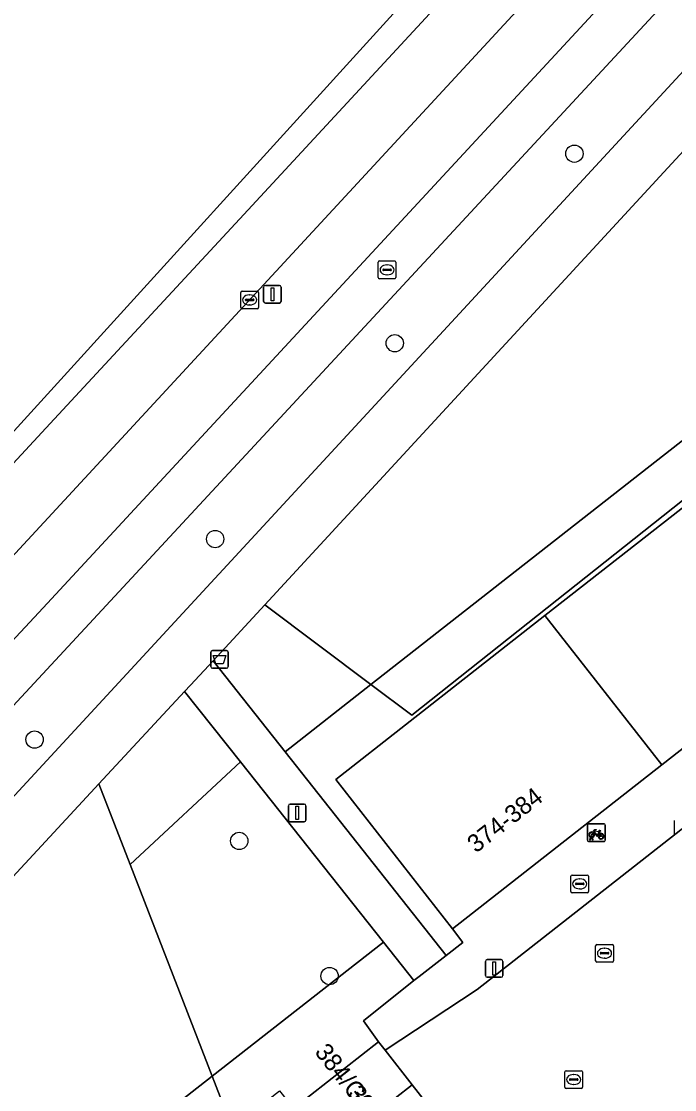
# Model space of a CAD drawing. Extents: x 159217 to 160349, y 381246 to 382172.
# Drawn here: x 159660.9 to 159697.7, y 381649.3 to 381709.6 of the extents above; entities that cross this region are included whole.
import ezdxf

# ---------------------------------------------------------------- set-up
doc = ezdxf.new("R2010")
doc.units = 0
for name, color, linetype in [('IMGEO_Afvalbak', 7, 'Continuous'), ('IMGEO_Berm_groen', 7, 'Continuous'), ('IMGEO_Boom', 7, 'Continuous'), ('IMGEO_Brandkraan', 7, 'Continuous'), ('IMGEO_Fietsenrek', 7, 'Continuous'), ('IMGEO_Fietspad_gesloten', 7, 'Continuous'), ('IMGEO_Groenvoorziening', 7, 'Continuous'), ('IMGEO_Haag', 7, 'Continuous'), ('IMGEO_Kolk', 7, 'Continuous'), ('IMGEO_Lichtmast', 7, 'Continuous'), ('IMGEO_Pand', 7, 'Continuous'), ('IMGEO_Pand_nummerreeks', 7, 'Continuous'), ('IMGEO_Rijbaan_lokaal_open', 7, 'Continuous'), ('IMGEO_Rijbaan_regionaal_gesloten', 7, 'Continuous'), ('IMGEO_Rioolput', 7, 'Continuous'), ('IMGEO_Voetpad_open', 7, 'Continuous')]:
    doc.layers.add(name, color=color, linetype=linetype)

msp = doc.modelspace()

# ---------------------------------------------------------------- linework, layer by layer
at = {"layer": 'IMGEO_Afvalbak'}
for p, q in [((159671.539, 381673.216), (159671.539, 381674.016)), ((159671.539, 381674.016), (159671.539, 381673.216)), ((159671.639, 381674.116), (159672.429, 381674.116)), ((159672.429, 381674.116), (159671.639, 381674.116)), ((159672.529, 381674.016), (159672.529, 381673.216)), ((159672.529, 381673.216), (159672.529, 381674.016)), ((159672.429, 381673.116), (159671.639, 381673.116)), ((159671.639, 381673.116), (159672.429, 381673.116))]:
    msp.add_line(p, q, dxfattribs=at)
msp.add_lwpolyline([(159671.682, 381673.83), (159672.386, 381673.83), (159672.237, 381673.36), (159671.831, 381673.36), (159671.682, 381673.83)], dxfattribs=at)
for centre, start, end in [((159671.639, 381674.016), 90, 180), ((159671.639, 381674.016), 90, 180), ((159672.429, 381674.016), 0, 90), ((159672.429, 381674.016), 360, 90), ((159671.639, 381673.216), 180, 270), ((159671.639, 381673.216), 180, 270), ((159672.429, 381673.216), 270, 0), ((159672.429, 381673.216), 270, 0)]:
    msp.add_arc(centre, 0.1, start, end, dxfattribs=at)
at = {"layer": 'IMGEO_Berm_groen'}
msp.add_lwpolyline([(159853.494, 381886.181), (159852.47, 381885.258), (159842.203, 381875.059), (159835.047, 381867.74), (159825.175, 381857.422), (159808.382, 381839.524), (159762.299, 381789.78), (159757.702, 381784.817), (159640.048, 381657.48), (159637.399, 381654.559), (159636.301, 381652.991), (159629.478, 381641.885), (159628.555, 381640.744), (159629.543, 381639.855), (159629.68, 381639.699), (159634.406, 381645.8), (159639.364, 381651.824), (159643.967, 381657.085), (159662.078, 381676.527), (159710.236, 381728.578), (159764.638, 381787.591)], dxfattribs=at)
at = {"layer": 'IMGEO_Boom'}
for centre in [(159692.062, 381702.166), (159681.927, 381691.467), (159671.79, 381680.409), (159661.597, 381669.09), (159673.146, 381663.366), (159678.244, 381655.736)]:
    msp.add_circle(centre, 0.489, dxfattribs=at)
at = {"layer": 'IMGEO_Brandkraan'}
for p, q in [((159691.863, 381660.516), (159691.863, 381661.368)), ((159691.938, 381661.442), (159692.79, 381661.442)), ((159692.864, 381661.368), (159692.864, 381660.516)), ((159692.122, 381660.936), (159692.122, 381660.948)), ((159692.56, 381660.899), (159692.162, 381660.899)), ((159692.165, 381660.985), (159692.563, 381660.985)), ((159692.374, 381660.662), (159692.349, 381660.662)), ((159692.351, 381661.222), (159692.376, 381661.222)), ((159692.606, 381660.948), (159692.606, 381660.936)), ((159692.79, 381660.442), (159691.938, 381660.442))]:
    msp.add_line(p, q, dxfattribs=at)
for points in [[(159691.863, 381660.516), (159691.863, 381661.368)], [(159691.938, 381661.442), (159692.79, 381661.442)], [(159692.864, 381661.368), (159692.864, 381660.516)], [(159692.79, 381660.442), (159691.938, 381660.442)]]:
    msp.add_lwpolyline(points, dxfattribs=at)
for centre, radius, start, end in [((159691.94, 381661.366), 0.0765, 91.55205, 178.44795), ((159691.94, 381661.366), 0.0765, 91.55205, 178.44795), ((159692.788, 381661.366), 0.0765, 1.55205, 88.44795), ((159692.788, 381661.366), 0.0765, 1.55205, 88.44795), ((159692.162, 381660.945), 0.0403, 85.87752, 175.75265), ((159692.159, 381660.935), 0.0366, 178.93798, 274.71019), ((159692.563, 381660.942), 0.043, 264.86636, 352.45326), ((159692.567, 381660.947), 0.0386, 1.73085, 96.63898), ((159691.94, 381660.518), 0.0765, 181.55205, 268.44795), ((159691.94, 381660.518), 0.0765, 181.55205, 268.44795), ((159692.788, 381660.518), 0.0765, 271.55205, 358.44795), ((159692.788, 381660.518), 0.0765, 271.55205, 358.44795)]:
    msp.add_arc(centre, radius, start, end, dxfattribs=at)
for centre, major_axis, ratio, start_param, end_param in [((159692.35, 381660.942), (-0.387, 0.002), 0.722429, 4.712389, 7.853982), ((159692.375, 381660.942), (-0.39, 0.002), 0.717154, 1.570796, 4.712389)]:
    msp.add_ellipse(centre, major_axis=major_axis, ratio=ratio, start_param=start_param, end_param=end_param, dxfattribs=at)
at = {"layer": 'IMGEO_Fietsenrek'}
for p, q in [((159692.873, 381664.329), (159693.714, 381664.329)), ((159693.714, 381664.329), (159692.873, 381664.329)), ((159692.798, 381663.404), (159692.798, 381664.245)), ((159692.798, 381664.245), (159692.798, 381663.404)), ((159693.485, 381663.878), (159693.521, 381663.783)), ((159693.798, 381664.254), (159693.798, 381663.413)), ((159693.798, 381663.413), (159693.798, 381664.254)), ((159693.723, 381663.329), (159692.882, 381663.329)), ((159692.882, 381663.329), (159693.723, 381663.329)), ((159692.925, 381663.413), (159692.964, 381663.573)), ((159692.959, 381663.413), (159692.925, 381663.413)), ((159692.994, 381663.561), (159692.959, 381663.413)), ((159693.036, 381663.585), (159693.035, 381663.589)), ((159693.077, 381663.413), (159693.043, 381663.555)), ((159693.067, 381663.596), (159693.068, 381663.589)), ((159693.075, 381663.559), (159693.11, 381663.413)), ((159693.11, 381663.413), (159693.077, 381663.413))]:
    msp.add_line(p, q, dxfattribs=at)
for points in [[(159693.132, 381663.803), (159693.08, 381663.713), (159693.04, 381663.688), (159693.041, 381663.735), (159693.096, 381663.829)], [(159693.111, 381663.855), (159693.206, 381664.019), (159693.292, 381664.005), (159693.294, 381663.996), (159693.238, 381663.985), (159693.211, 381663.94), (159693.467, 381663.899)], [(159693.407, 381663.611), (159693.357, 381663.611), (159693.166, 381663.862), (159693.147, 381663.83)], [(159693.454, 381663.874), (159693.197, 381663.915), (159693.18, 381663.886), (159693.347, 381663.666), (159693.454, 381663.874)], [(159693.502, 381663.776), (159693.472, 381663.853), (159693.363, 381663.635), (159693.406, 381663.635)], [(159693.436, 381663.635), (159693.556, 381663.634), (159693.512, 381663.748)], [(159693.532, 381663.755), (159693.587, 381663.61), (159693.437, 381663.61)], [(159693.467, 381663.899), (159693.492, 381663.948), (159693.486, 381663.952), (159693.463, 381663.956), (159693.451, 381663.963), (159693.45, 381663.966), (159693.452, 381663.971), (159693.547, 381663.956), (159693.549, 381663.946), (159693.539, 381663.933), (159693.527, 381663.927), (159693.513, 381663.933), (159693.485, 381663.878)]]:
    msp.add_lwpolyline(points, dxfattribs=at)
for centre, radius, start, end in [((159692.876, 381664.251), 0.0779, 92.4484, 184.28452), ((159692.876, 381664.251), 0.0779, 92.4484, 184.28452), ((159693.72, 381664.251), 0.0779, 2.4484, 94.28452), ((159693.72, 381664.251), 0.0779, 2.4484, 94.28452), ((159693.038, 381663.714), 0.159, 62.67661, 242.13685), ((159693.038, 381663.714), 0.129, 63.31916, 238.90302), ((159693.038, 381663.714), 0.129, 283.60429, 43.43025), ((159693.038, 381663.714), 0.159, 283.5766, 46.60424), ((159693.565, 381663.63), 0.159, 113.3408, 178.32165), ((159693.565, 381663.63), 0.159, 187.0065, 105.77075), ((159693.565, 381663.63), 0.129, 113.92302, 177.95563), ((159693.565, 381663.63), 0.129, 188.67146, 104.58832), ((159692.876, 381663.407), 0.0779, 182.4484, 274.28452), ((159692.876, 381663.407), 0.0779, 182.4484, 274.28452), ((159693.018, 381663.585), 0.0499, 12.8025, 158.69338), ((159693.038, 381663.714), 0.159, 253.99666, 271.78671), ((159693.018, 381663.585), 0.0174, 12.8025, 163.45023), ((159693.038, 381663.714), 0.129, 253.41502, 269.02044), ((159693.72, 381663.407), 0.0779, 272.4484, 4.28452), ((159693.72, 381663.407), 0.0779, 272.4484, 4.28452)]:
    msp.add_arc(centre, radius, start, end, dxfattribs=at)
at = {"layer": 'IMGEO_Fietspad_gesloten'}
for points in [[(159712.278, 381726.997), (159749.294, 381767.255), (159766.48, 381785.868), (159764.638, 381787.591), (159710.236, 381728.578), (159662.078, 381676.527), (159643.967, 381657.085), (159639.364, 381651.824), (159634.406, 381645.8), (159629.68, 381639.699), (159613.744, 381622.115), (159607.679, 381616.725)], [(159600.194, 381609.412), (159602.096, 381607.781), (159605.72, 381611.514), (159609.864, 381615.275), (159613.837, 381619.072), (159627.95, 381634.279), (159632.567, 381639.362), (159637.494, 381645.52), (159642.695, 381651.795), (159649.844, 381659.632), (159712.278, 381726.997)]]:
    msp.add_lwpolyline(points, dxfattribs=at)
at = {"layer": 'IMGEO_Groenvoorziening'}
for points in [[(159738.017, 381750), (159768.968, 381783.54), (159766.874, 381785.5), (159766.48, 381785.868), (159749.294, 381767.255), (159712.278, 381726.997), (159649.844, 381659.632), (159642.695, 381651.795), (159637.494, 381645.52), (159632.567, 381639.362), (159627.95, 381634.279), (159629.643, 381632.69), (159653.897, 381658.843)], [(159719.818, 381702.922), (159715.613, 381721.211), (159674.596, 381676.692), (159680.577, 381672.195)], [(159719.818, 381702.922), (159720.432, 381700.252), (159682.88, 381670.464), (159680.577, 381672.195), (159675.736, 381668.404), (159684.834, 381656.905), (159685.759, 381657.626), (159685.188, 381658.413), (159678.59, 381666.838), (159690.401, 381676.084), (159702.212, 381685.331), (159714.024, 381694.577), (159726.022, 381703.97), (159727.091, 381704.807), (159725.977, 381706.23), (159729.692, 381709.139), (159730.684, 381707.872), (159733.499, 381710.288), (159731.871, 381712.36)], [(159680.577, 381672.195), (159682.88, 381670.464), (159720.432, 381700.252), (159719.818, 381702.922)], [(159680.577, 381672.195), (159674.596, 381676.692), (159671.682, 381673.529), (159675.736, 381668.404)], [(159673.216, 381667.826), (159670.058, 381671.807), (159665.232, 381666.59), (159666.99, 381662.045)], [(159673.216, 381667.826), (159666.99, 381662.045), (159671.617, 381650.084), (159681.285, 381657.655)], [(159671.617, 381650.084), (159666.99, 381662.045), (159665.232, 381666.59), (159621.019, 381618.793), (159625.084, 381613.639)], [(159681.011, 381652.018), (159680.162, 381653.201), (159683.008, 381655.483), (159681.285, 381657.655), (159671.617, 381650.084), (159672.749, 381647.16), (159675.425, 381649.256), (159676.208, 381648.256)], [(159663.487, 381639.906), (159672.749, 381647.16), (159671.617, 381650.084), (159625.084, 381613.639), (159634.254, 381602.013), (159635.387, 381602.787), (159634.693, 381603.69), (159628.06, 381612.159), (159639.869, 381621.408), (159651.678, 381630.657)]]:
    msp.add_lwpolyline(points, close=True, dxfattribs=at)
at = {"layer": 'IMGEO_Haag'}
for points in [[(159768.968, 381783.54), (159766.874, 381785.5), (159766.48, 381785.868), (159749.294, 381767.255), (159712.278, 381726.997), (159649.844, 381659.632), (159642.695, 381651.795), (159637.494, 381645.52), (159632.567, 381639.362), (159627.95, 381634.279), (159629.643, 381632.69), (159653.897, 381658.843), (159738.017, 381750)], [(159719.818, 381702.922), (159720.432, 381700.252), (159682.88, 381670.464), (159680.577, 381672.195), (159675.736, 381668.404), (159684.834, 381656.905), (159685.759, 381657.626), (159685.188, 381658.413), (159678.59, 381666.838), (159690.401, 381676.084), (159702.212, 381685.331), (159714.024, 381694.577), (159726.022, 381703.97), (159727.091, 381704.807), (159725.977, 381706.23), (159729.692, 381709.139), (159730.684, 381707.872), (159733.499, 381710.288), (159731.871, 381712.36)]]:
    msp.add_lwpolyline(points, close=True, dxfattribs=at)
at = {"layer": 'IMGEO_Kolk'}
for p, q in [((159673.233, 381693.483), (159673.233, 381694.335)), ((159673.308, 381694.409), (159674.16, 381694.409)), ((159673.492, 381693.903), (159673.492, 381693.915)), ((159673.93, 381693.866), (159673.532, 381693.866)), ((159673.535, 381693.952), (159673.933, 381693.952)), ((159673.721, 381694.189), (159673.746, 381694.189)), ((159673.976, 381693.915), (159673.976, 381693.903)), ((159674.234, 381694.335), (159674.234, 381693.483)), ((159674.16, 381693.409), (159673.308, 381693.409)), ((159673.744, 381693.629), (159673.719, 381693.629)), ((159697.717, 381663.677), (159697.717, 381664.529)), ((159691.598, 381650.396), (159692.45, 381650.396)), ((159691.523, 381649.47), (159691.523, 381650.322)), ((159691.782, 381649.89), (159691.782, 381649.902)), ((159692.22, 381649.853), (159691.822, 381649.853)), ((159691.825, 381649.939), (159692.223, 381649.939)), ((159692.011, 381650.176), (159692.036, 381650.176)), ((159692.266, 381649.902), (159692.266, 381649.89)), ((159692.524, 381650.322), (159692.524, 381649.47)), ((159692.45, 381649.396), (159691.598, 381649.396)), ((159692.034, 381649.616), (159692.009, 381649.616))]:
    msp.add_line(p, q, dxfattribs=at)
for points in [[(159673.233, 381693.483), (159673.233, 381694.335)], [(159673.308, 381694.409), (159674.16, 381694.409)], [(159674.234, 381694.335), (159674.234, 381693.483)], [(159674.16, 381693.409), (159673.308, 381693.409)], [(159697.717, 381663.677), (159697.717, 381664.529)], [(159691.598, 381650.396), (159692.45, 381650.396)], [(159691.523, 381649.47), (159691.523, 381650.322)], [(159692.524, 381650.322), (159692.524, 381649.47)], [(159692.45, 381649.396), (159691.598, 381649.396)]]:
    msp.add_lwpolyline(points, dxfattribs=at)
for centre, radius, start, end in [((159673.31, 381694.333), 0.0765, 91.55205, 178.44795), ((159673.31, 381694.333), 0.0765, 91.55205, 178.44795), ((159673.532, 381693.912), 0.0403, 85.87752, 175.75265), ((159673.529, 381693.902), 0.0366, 178.93798, 274.71019), ((159673.933, 381693.909), 0.043, 264.86636, 352.45326), ((159673.937, 381693.914), 0.0386, 1.73085, 96.63898), ((159674.158, 381694.333), 0.0765, 1.55205, 88.44795), ((159674.158, 381694.333), 0.0765, 1.55205, 88.44795), ((159673.31, 381693.485), 0.0765, 181.55205, 268.44795), ((159673.31, 381693.485), 0.0765, 181.55205, 268.44795), ((159674.158, 381693.485), 0.0765, 271.55205, 358.44795), ((159674.158, 381693.485), 0.0765, 271.55205, 358.44795), ((159691.6, 381650.32), 0.0765, 91.55205, 178.44795), ((159691.6, 381650.32), 0.0765, 91.55205, 178.44795), ((159692.448, 381650.32), 0.0765, 1.55205, 88.44795), ((159692.448, 381650.32), 0.0765, 1.55205, 88.44795), ((159691.822, 381649.899), 0.0403, 85.87752, 175.75265), ((159691.819, 381649.889), 0.0366, 178.93798, 274.71019), ((159692.223, 381649.896), 0.043, 264.86636, 352.45326), ((159692.227, 381649.901), 0.0386, 1.73085, 96.63898), ((159691.6, 381649.472), 0.0765, 181.55205, 268.44795), ((159691.6, 381649.472), 0.0765, 181.55205, 268.44795), ((159692.448, 381649.472), 0.0765, 271.55205, 358.44795), ((159692.448, 381649.472), 0.0765, 271.55205, 358.44795)]:
    msp.add_arc(centre, radius, start, end, dxfattribs=at)
for centre, major_axis, ratio, start_param, end_param in [((159673.72, 381693.909), (-0.387, 0.002), 0.722429, 4.712389, 7.853982), ((159673.745, 381693.909), (-0.39, 0.002), 0.717154, 1.570796, 4.712389), ((159692.01, 381649.896), (-0.387, 0.002), 0.722429, 4.712389, 7.853982), ((159692.035, 381649.896), (-0.39, 0.002), 0.717154, 1.570796, 4.712389)]:
    msp.add_ellipse(centre, major_axis=major_axis, ratio=ratio, start_param=start_param, end_param=end_param, dxfattribs=at)
at = {"layer": 'IMGEO_Lichtmast'}
for p, q in [((159674.523, 381693.826), (159674.523, 381694.626)), ((159674.523, 381694.626), (159674.523, 381693.826)), ((159674.623, 381694.726), (159675.413, 381694.726)), ((159675.413, 381694.726), (159674.623, 381694.726)), ((159675.513, 381694.626), (159675.513, 381693.826)), ((159675.513, 381693.826), (159675.513, 381694.626)), ((159675.413, 381693.726), (159674.623, 381693.726)), ((159674.623, 381693.726), (159675.413, 381693.726)), ((159675.921, 381664.545), (159675.921, 381665.345)), ((159675.921, 381665.345), (159675.921, 381664.545)), ((159676.021, 381665.445), (159676.811, 381665.445)), ((159676.811, 381665.445), (159676.021, 381665.445)), ((159676.911, 381665.345), (159676.911, 381664.545)), ((159676.911, 381664.545), (159676.911, 381665.345)), ((159676.811, 381664.445), (159676.021, 381664.445)), ((159676.021, 381664.445), (159676.811, 381664.445)), ((159687.037, 381655.768), (159687.037, 381656.568)), ((159687.037, 381656.568), (159687.037, 381655.768)), ((159687.137, 381656.668), (159687.927, 381656.668)), ((159687.927, 381656.668), (159687.137, 381656.668)), ((159688.027, 381656.568), (159688.027, 381655.768)), ((159688.027, 381655.768), (159688.027, 381656.568)), ((159687.927, 381655.668), (159687.137, 381655.668)), ((159687.137, 381655.668), (159687.927, 381655.668))]:
    msp.add_line(p, q, dxfattribs=at)
for points in [[(159674.943, 381694.601), (159675.093, 381694.601), (159675.093, 381693.851), (159674.943, 381693.851), (159674.943, 381694.601)], [(159676.341, 381665.32), (159676.491, 381665.32), (159676.491, 381664.57), (159676.341, 381664.57), (159676.341, 381665.32)], [(159687.457, 381656.543), (159687.607, 381656.543), (159687.607, 381655.793), (159687.457, 381655.793), (159687.457, 381656.543)]]:
    msp.add_lwpolyline(points, dxfattribs=at)
for centre, start, end in [((159674.623, 381694.626), 90, 180), ((159674.623, 381694.626), 90, 180), ((159675.413, 381694.626), 0, 90), ((159675.413, 381694.626), 360, 90), ((159674.623, 381693.826), 180, 270), ((159674.623, 381693.826), 180, 270), ((159675.413, 381693.826), 270, 0), ((159675.413, 381693.826), 270, 0), ((159676.021, 381665.345), 90, 180), ((159676.021, 381665.345), 90, 180), ((159676.811, 381665.345), 0, 90), ((159676.811, 381665.345), 360, 90), ((159676.021, 381664.545), 180, 270), ((159676.021, 381664.545), 180, 270), ((159676.811, 381664.545), 270, 0), ((159676.811, 381664.545), 270, 0), ((159687.137, 381656.568), 90, 180), ((159687.137, 381656.568), 90, 180), ((159687.927, 381656.568), 0, 90), ((159687.927, 381656.568), 360, 90), ((159687.137, 381655.768), 180, 270), ((159687.137, 381655.768), 180, 270), ((159687.927, 381655.768), 270, 0), ((159687.927, 381655.768), 270, 0)]:
    msp.add_arc(centre, 0.1, start, end, dxfattribs=at)
at = {"layer": 'IMGEO_Pand'}
for points in [[(159708.808, 381676.909), (159702.212, 381685.331), (159690.401, 381676.084), (159696.998, 381667.661)], [(159696.998, 381667.661), (159690.401, 381676.084), (159678.59, 381666.838), (159685.188, 381658.413)], [(159682.907, 381649.597), (159681.38, 381651.547), (159681.011, 381652.018), (159676.208, 381648.256), (159678.108, 381645.838)], [(159682.907, 381649.597), (159678.108, 381645.838), (159680.008, 381643.421), (159684.803, 381647.176)]]:
    msp.add_lwpolyline(points, close=True, dxfattribs=at)
at = {"layer": 'IMGEO_Rijbaan_lokaal_open'}
msp.add_lwpolyline([(159765.564, 381655.029), (159732.893, 381685.294), (159732.441, 381685.619), (159731.961, 381685.903), (159731.459, 381686.142), (159730.936, 381686.336), (159730.399, 381686.482), (159729.85, 381686.58), (159729.296, 381686.628), (159728.739, 381686.627), (159728.184, 381686.575), (159727.636, 381686.475), (159727.1, 381686.326), (159726.578, 381686.129), (159726.077, 381685.887), (159725.995, 381685.842), (159698.504, 381664.326), (159686.578, 381654.975), (159681.38, 381651.547), (159682.907, 381649.597), (159684.803, 381647.176)], dxfattribs=at)
at = {"layer": 'IMGEO_Rijbaan_regionaal_gesloten'}
for points in [[(159849.958, 381887.692), (159840.8, 381878.514), (159830.13, 381867.652), (159822.889, 381860.084), (159814.994, 381851.76), (159810.756, 381847.255), (159802.521, 381838.469), (159791.265, 381826.348), (159777.035, 381810.935), (159760.686, 381793.237), (159749.78, 381781.446), (159741.608, 381772.601), (159711.603, 381740.093), (159697.924, 381725.313), (159692.515, 381719.406), (159673.411, 381698.738), (159662.487, 381686.935), (159632.439, 381654.477)], [(159640.048, 381657.48), (159757.702, 381784.817), (159762.299, 381789.78), (159808.382, 381839.524), (159825.175, 381857.422), (159835.047, 381867.74), (159842.203, 381875.059), (159852.47, 381885.258)], [(159632.439, 381654.477), (159662.487, 381686.935), (159673.411, 381698.738), (159692.515, 381719.406), (159697.924, 381725.313), (159711.603, 381740.093), (159741.608, 381772.601), (159749.78, 381781.446), (159760.686, 381793.237), (159777.035, 381810.935), (159791.265, 381826.348), (159802.521, 381838.469), (159810.756, 381847.255), (159814.994, 381851.76), (159709.596, 381740.644), (159571.505, 381588.644)]]:
    msp.add_lwpolyline(points, dxfattribs=at)
at = {"layer": 'IMGEO_Rioolput'}
for p, q in [((159680.992, 381695.181), (159680.992, 381696.033)), ((159681.067, 381696.107), (159681.919, 381696.107)), ((159681.294, 381695.65), (159681.692, 381695.65)), ((159681.48, 381695.887), (159681.505, 381695.887)), ((159681.993, 381696.033), (159681.993, 381695.181)), ((159681.919, 381695.107), (159681.067, 381695.107)), ((159681.251, 381695.601), (159681.251, 381695.613)), ((159681.689, 381695.564), (159681.291, 381695.564)), ((159681.503, 381695.327), (159681.478, 381695.327)), ((159681.735, 381695.613), (159681.735, 381695.601)), ((159693.261, 381656.601), (159693.261, 381657.453)), ((159693.336, 381657.527), (159694.188, 381657.527)), ((159693.52, 381657.021), (159693.52, 381657.033)), ((159693.563, 381657.07), (159693.961, 381657.07)), ((159693.749, 381657.307), (159693.774, 381657.307)), ((159694.004, 381657.033), (159694.004, 381657.021)), ((159694.262, 381657.453), (159694.262, 381656.601)), ((159694.188, 381656.527), (159693.336, 381656.527)), ((159693.958, 381656.984), (159693.56, 381656.984)), ((159693.772, 381656.747), (159693.747, 381656.747))]:
    msp.add_line(p, q, dxfattribs=at)
for points in [[(159680.992, 381695.181), (159680.992, 381696.033)], [(159681.067, 381696.107), (159681.919, 381696.107)], [(159681.993, 381696.033), (159681.993, 381695.181)], [(159681.919, 381695.107), (159681.067, 381695.107)], [(159693.261, 381656.601), (159693.261, 381657.453)], [(159693.336, 381657.527), (159694.188, 381657.527)], [(159694.262, 381657.453), (159694.262, 381656.601)], [(159694.188, 381656.527), (159693.336, 381656.527)]]:
    msp.add_lwpolyline(points, dxfattribs=at)
for centre, radius, start, end in [((159681.069, 381696.031), 0.0765, 91.55205, 178.44795), ((159681.069, 381696.031), 0.0765, 91.55205, 178.44795), ((159681.291, 381695.61), 0.0403, 85.87752, 175.75265), ((159681.696, 381695.612), 0.0386, 1.73085, 96.63898), ((159681.917, 381696.031), 0.0765, 1.55205, 88.44795), ((159681.917, 381696.031), 0.0765, 1.55205, 88.44795), ((159681.069, 381695.183), 0.0765, 181.55205, 268.44795), ((159681.069, 381695.183), 0.0765, 181.55205, 268.44795), ((159681.288, 381695.6), 0.0366, 178.93798, 274.71019), ((159681.692, 381695.607), 0.043, 264.86636, 352.45326), ((159681.917, 381695.183), 0.0765, 271.55205, 358.44795), ((159681.917, 381695.183), 0.0765, 271.55205, 358.44795), ((159693.338, 381657.451), 0.0765, 91.55205, 178.44795), ((159693.338, 381657.451), 0.0765, 91.55205, 178.44795), ((159693.56, 381657.03), 0.0403, 85.87752, 175.75265), ((159693.965, 381657.032), 0.0386, 1.73085, 96.63898), ((159694.186, 381657.451), 0.0765, 1.55205, 88.44795), ((159694.186, 381657.451), 0.0765, 1.55205, 88.44795), ((159693.338, 381656.603), 0.0765, 181.55205, 268.44795), ((159693.338, 381656.603), 0.0765, 181.55205, 268.44795), ((159693.557, 381657.02), 0.0366, 178.93798, 274.71019), ((159693.961, 381657.027), 0.043, 264.86636, 352.45326), ((159694.186, 381656.603), 0.0765, 271.55205, 358.44795), ((159694.186, 381656.603), 0.0765, 271.55205, 358.44795)]:
    msp.add_arc(centre, radius, start, end, dxfattribs=at)
for centre, major_axis, ratio, start_param, end_param in [((159681.479, 381695.607), (-0.387, 0.002), 0.722429, 4.712389, 7.853982), ((159681.504, 381695.607), (-0.39, 0.002), 0.717154, 1.570796, 4.712389), ((159693.748, 381657.027), (-0.387, 0.002), 0.722429, 4.712389, 7.853982), ((159693.773, 381657.027), (-0.39, 0.002), 0.717154, 1.570796, 4.712389)]:
    msp.add_ellipse(centre, major_axis=major_axis, ratio=ratio, start_param=start_param, end_param=end_param, dxfattribs=at)
at = {"layer": 'IMGEO_Voetpad_open'}
for points in [[(159715.613, 381721.211), (159720.635, 381726.662), (159721.887, 381728.002), (159724.688, 381731.045), (159742.186, 381750), (159766.379, 381776.207), (159771.217, 381781.437), (159768.968, 381783.54), (159738.017, 381750), (159653.897, 381658.843), (159629.643, 381632.69), (159615.553, 381617.498), (159615.445, 381617.382), (159608.003, 381609.357), (159604.58, 381605.65), (159606.917, 381603.647), (159616.639, 381614.101), (159619.494, 381617.187), (159621.019, 381618.793), (159665.232, 381666.59), (159670.058, 381671.807), (159670.392, 381672.168), (159671.682, 381673.529), (159674.596, 381676.692)], [(159675.736, 381668.404), (159671.682, 381673.529), (159670.392, 381672.168), (159670.058, 381671.807), (159673.216, 381667.826), (159681.285, 381657.655), (159683.008, 381655.483), (159683.301, 381655.718), (159684.834, 381656.905)]]:
    msp.add_lwpolyline(points, close=True, dxfattribs=at)
msp.add_lwpolyline([(159708.808, 381676.909), (159696.998, 381667.661), (159685.188, 381658.413), (159685.759, 381657.626), (159684.834, 381656.905), (159683.301, 381655.718), (159683.008, 381655.483), (159680.162, 381653.201), (159681.011, 381652.018), (159681.38, 381651.547), (159686.578, 381654.975), (159698.504, 381664.326)], dxfattribs=at)

# ---------------------------------------------------------------- texts
at = {"layer": 'IMGEO_Pand_nummerreeks'}
for s, rotation, p in [('374-384', 38.06411, (159686.509, 381662.648)), ('384/G01', 308.26761, (159677.364, 381651.436)), ('384/G02', 308.26761, (159679.218, 381649.086))]:
    msp.add_text(s, height=1, rotation=rotation, dxfattribs=at).set_placement(p)

doc.saveas('drawing.dxf')
